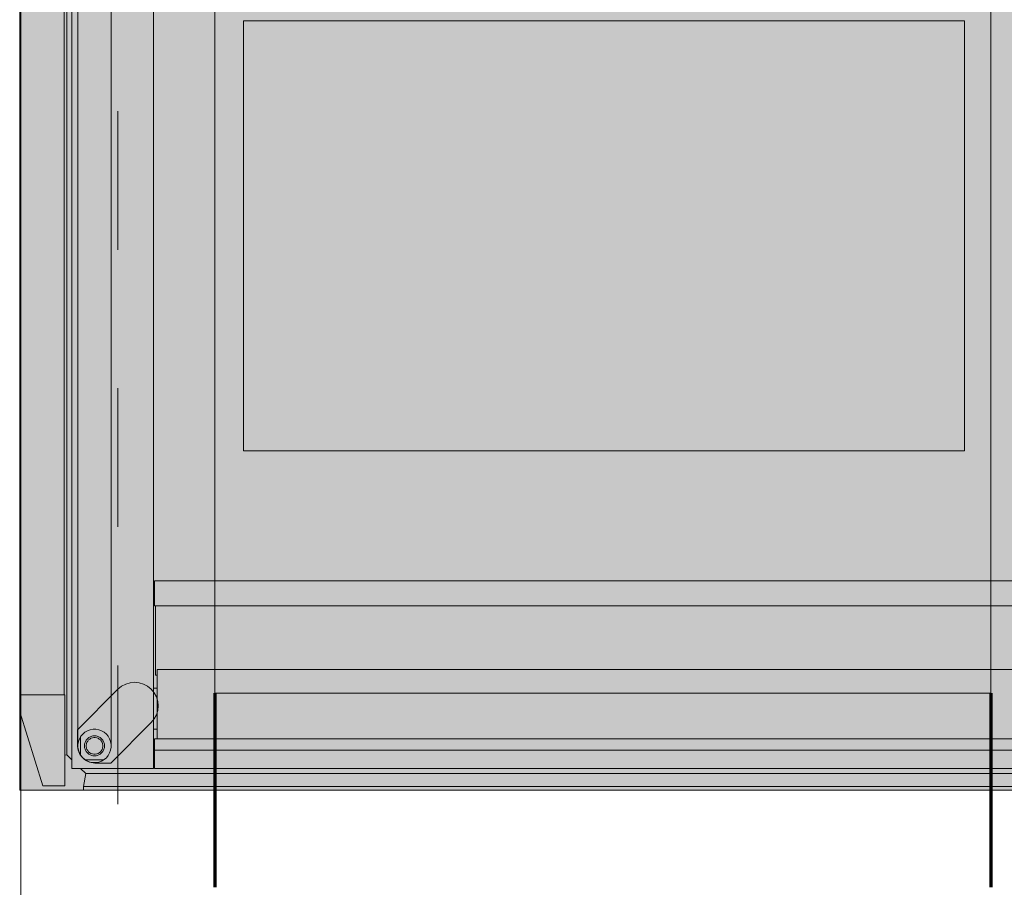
# Model space of a CAD drawing. Header units: metres. Extents: x -3.6 to 85.2, y -11 to 16.8.
# Tile 319 of 508: x 35.499 to 36.21, y 4.13 to 4.756. Entities that reach past the tile are written whole.
import ezdxf

# ---------------------------------------------------------------- set-up
doc = ezdxf.new("R2010")
doc.units = ezdxf.units.M
doc.header["$MEASUREMENT"] = 0
doc.linetypes.add('Achse', pattern=[0.2, 0.1, -0.05, 0, -0.05])
for name, color, linetype in [('653 - Abdeckung.TB Verkofferung', 7, 'Continuous'), ('Neubau_612 - Struktur.Stahlbau', 7, 'Continuous'), ('Neubau_701 - Einrichtung.Möbel', 7, 'Continuous')]:
    doc.layers.add(name, color=color, linetype=linetype)

msp = doc.modelspace()

# ---------------------------------------------------------------- hatches: boundary and pattern name
at = {"layer": '653 - Abdeckung.TB Verkofferung', "linetype": 'Continuous', "lineweight": 0, "true_color": 0x1c1c1c}
msp.add_hatch(color=250, dxfattribs=at).paths.add_polyline_path([(35.49908, 4.99998), (36.32503, 4.99998), (36.32503, 4.19998), (35.49908, 4.19998)])
at = {"layer": '653 - Abdeckung.TB Verkofferung', "linetype": 'Continuous', "lineweight": 13, "true_color": 0x737373}
msp.add_hatch(color=8, dxfattribs=at).paths.add_polyline_path([(35.59404, 4.24887), (35.56478, 4.21961), (35.55472, 4.21961, -0.442652), (35.54074, 4.23293), (35.54074, 4.24366), (35.57, 4.27292, -1)])
at = {"layer": 'Neubau_701 - Einrichtung.Möbel', "linetype": 'Continuous', "lineweight": 0, "true_color": 0x3a3a3a}
h = msp.add_hatch(color=250, dxfattribs=at)
h.paths.add_polyline_path([(35.59561, 4.98421), (35.53682, 4.98421), (35.53682, 4.21575), (35.59561, 4.21575)])
h.paths.add_polyline_path([(35.55203, 4.97996), (35.55413, 4.97996), (35.5562, 4.97959), (35.55818, 4.97887), (35.56, 4.97782), (35.56161, 4.97647), (35.56296, 4.97486), (35.56401, 4.97304), (35.56473, 4.97106), (35.56509, 4.96899), (35.56509, 4.23097), (35.56473, 4.2289), (35.56401, 4.22693), (35.56296, 4.2251), (35.56161, 4.22349), (35.56, 4.22214), (35.55818, 4.22109), (35.5562, 4.22037), (35.55413, 4.22001), (35.55203, 4.22001), (35.54996, 4.22037), (35.54799, 4.22109), (35.54617, 4.22214), (35.54456, 4.22349), (35.54321, 4.2251), (35.54216, 4.22693), (35.54144, 4.2289), (35.54108, 4.23097), (35.54108, 4.96899), (35.54144, 4.97106), (35.54216, 4.97304), (35.54321, 4.97486), (35.54456, 4.97647), (35.54617, 4.97782), (35.54799, 4.97887), (35.54996, 4.97959)], flags=0)
for points in [[(35.53305, 4.97432), (35.5316, 4.97457), (35.5316, 4.93155), (35.5311, 4.93155), (35.5311, 4.26872), (35.5316, 4.26872), (35.5316, 4.22539), (35.53305, 4.22565)], [(35.53682, 4.22187), (35.53682, 4.97809), (35.53305, 4.97432), (35.53305, 4.22565)], [(35.54144, 4.96482), (35.54108, 4.96689), (35.54108, 4.23307), (35.54144, 4.23514), (35.54216, 4.23712), (35.54321, 4.23894), (35.54456, 4.24055), (35.54617, 4.2419), (35.54799, 4.24295), (35.54996, 4.24367), (35.55203, 4.24404), (35.55413, 4.24404), (35.5562, 4.24367), (35.55818, 4.24295), (35.56, 4.2419), (35.56161, 4.24055), (35.56296, 4.23894), (35.56401, 4.23712), (35.56473, 4.23514), (35.56509, 4.23307), (35.56509, 4.96689), (35.56473, 4.96482), (35.56401, 4.96285), (35.56296, 4.96102), (35.56161, 4.95941), (35.56, 4.95806), (35.55818, 4.95701), (35.5562, 4.95629), (35.55413, 4.95593), (35.55203, 4.95593), (35.54996, 4.95629), (35.54799, 4.95701), (35.54617, 4.95806), (35.54456, 4.95941), (35.54321, 4.96102), (35.54216, 4.96285)], [(35.49958, 4.93155), (35.49958, 4.26872), (35.5311, 4.26872), (35.5311, 4.93155)], [(36.18098, 4.75518), (35.66065, 4.75518), (35.66065, 4.44479), (36.18098, 4.44479)], [(36.24527, 4.35117), (35.59636, 4.35117), (35.59636, 4.33315), (36.24527, 4.33315)], [(35.59716, 4.33315), (35.59716, 4.28309), (35.59838, 4.28309), (35.59838, 4.28709), (36.24325, 4.28709), (36.24325, 4.28309), (36.24447, 4.28309), (36.24447, 4.33315)], [(35.59838, 4.28709), (35.59838, 4.23703), (36.24325, 4.23703), (36.24325, 4.28709)], [(35.59838, 4.27357), (35.59561, 4.27357), (35.59561, 4.27353), (35.59838, 4.27341)], [(35.59838, 4.27341), (35.59561, 4.27353), (35.59561, 4.24404), (35.59838, 4.24404)], [(35.49908, 4.26872), (35.49908, 4.25671), (35.49909, 4.25669), (35.51579, 4.20314), (35.5316, 4.20314), (35.5316, 4.26872)], [(35.59838, 4.24404), (35.59561, 4.24404), (35.59561, 4.22902), (35.59636, 4.22902), (35.59636, 4.23703), (35.59838, 4.23703)], [(35.54308, 4.23871), (35.54216, 4.23712), (35.54144, 4.23514), (35.54108, 4.23307), (35.54108, 4.23097), (35.54144, 4.2289), (35.54216, 4.22693), (35.54308, 4.22533)], [(35.55256, 4.23803), (35.55152, 4.23785), (35.55054, 4.23749), (35.54963, 4.23696), (35.54882, 4.23629), (35.54815, 4.23548), (35.54762, 4.23457), (35.54726, 4.23358), (35.54708, 4.23255), (35.54708, 4.2315), (35.54726, 4.23046), (35.54762, 4.22947), (35.54815, 4.22856), (35.54882, 4.22776), (35.54963, 4.22708), (35.55054, 4.22656), (35.55152, 4.2262), (35.55256, 4.22601), (35.55361, 4.22601), (35.55464, 4.2262), (35.55563, 4.22656), (35.55654, 4.22708), (35.55734, 4.22776), (35.55802, 4.22856), (35.55854, 4.22947), (35.5589, 4.23046), (35.55909, 4.2315), (35.55909, 4.23255), (35.5589, 4.23358), (35.55854, 4.23457), (35.55802, 4.23548), (35.55734, 4.23629), (35.55654, 4.23696), (35.55563, 4.23749), (35.55464, 4.23785), (35.55361, 4.23803)], [(36.24527, 4.23703), (35.59636, 4.23703), (35.59636, 4.22902), (36.24527, 4.22902)], [(35.59636, 4.22902), (35.59561, 4.22902), (35.59561, 4.22401), (35.59636, 4.22401)], [(36.24527, 4.22902), (35.59636, 4.22902), (35.59636, 4.21575), (36.24527, 4.21575)], [(36.24602, 4.21575), (36.24602, 4.22401), (36.24527, 4.22401), (36.24527, 4.21575), (35.59636, 4.21575), (35.59636, 4.22401), (35.59561, 4.22401), (35.59561, 4.21575), (35.54294, 4.21575), (35.54671, 4.21198), (36.29492, 4.21198), (36.29869, 4.21575)], [(35.55818, 4.22109), (35.55977, 4.22201), (35.5464, 4.22201), (35.54799, 4.22109), (35.54996, 4.22037), (35.55203, 4.22001), (35.55413, 4.22001), (35.5562, 4.22037)], [(36.29492, 4.21198), (35.54671, 4.21198), (35.54508, 4.2027), (36.29655, 4.2027)], [(36.29655, 4.2027), (35.54508, 4.2027), (35.54508, 4.19998), (36.29655, 4.19998)]]:
    msp.add_hatch(color=250, dxfattribs=at).paths.add_polyline_path(points)
h = msp.add_hatch(color=250, dxfattribs=at)
h.paths.add_polyline_path([(36.24527, 4.85881), (36.24527, 4.84879), (35.59636, 4.84879), (35.59636, 4.85881), (35.59561, 4.85881), (35.59561, 4.34116), (35.59636, 4.34116), (35.59636, 4.35117), (36.24527, 4.35117), (36.24527, 4.34116), (36.24602, 4.34116), (36.24602, 4.85881)])
h.paths.add_polyline_path([(36.18098, 4.75518), (36.18098, 4.44479), (35.66065, 4.44479), (35.66065, 4.75518)], flags=0)
h = msp.add_hatch(color=250, dxfattribs=at)
h.paths.add_polyline_path([(35.55203, 4.24404), (35.54996, 4.24367), (35.54799, 4.24295), (35.54617, 4.2419), (35.54456, 4.24055), (35.54321, 4.23894), (35.54308, 4.23871), (35.54308, 4.22533), (35.54321, 4.2251), (35.54456, 4.22349), (35.54617, 4.22214), (35.5464, 4.22201), (35.55977, 4.22201), (35.56, 4.22214), (35.56161, 4.22349), (35.56296, 4.2251), (35.56401, 4.22693), (35.56473, 4.2289), (35.56509, 4.23097), (35.56509, 4.23307), (35.56473, 4.23514), (35.56401, 4.23712), (35.56296, 4.23894), (35.56161, 4.24055), (35.56, 4.2419), (35.55818, 4.24295), (35.5562, 4.24367), (35.55413, 4.24404)])
h.paths.add_polyline_path([(35.55308, 4.23928), (35.55434, 4.23917), (35.55556, 4.23884), (35.55671, 4.23831), (35.55775, 4.23758), (35.55864, 4.23669), (35.55937, 4.23565), (35.5599, 4.23451), (35.56023, 4.23328), (35.56034, 4.23202), (35.56023, 4.23076), (35.5599, 4.22954), (35.55937, 4.22839), (35.55864, 4.22736), (35.55775, 4.22646), (35.55671, 4.22574), (35.55556, 4.2252), (35.55434, 4.22487), (35.55308, 4.22476), (35.55182, 4.22487), (35.5506, 4.2252), (35.54946, 4.22574), (35.54842, 4.22646), (35.54753, 4.22736), (35.5468, 4.22839), (35.54627, 4.22954), (35.54594, 4.23076), (35.54583, 4.23202), (35.54594, 4.23328), (35.54627, 4.23451), (35.5468, 4.23565), (35.54753, 4.23669), (35.54842, 4.23758), (35.54946, 4.23831), (35.5506, 4.23884), (35.55182, 4.23917)], flags=0)
h = msp.add_hatch(color=250, dxfattribs=at)
h.paths.add_polyline_path([(35.55182, 4.22487), (35.55245, 4.22482), (35.55308, 4.22476), (35.55371, 4.22482), (35.55434, 4.22487), (35.55495, 4.22504), (35.55556, 4.2252), (35.55614, 4.22547), (35.55671, 4.22574), (35.55723, 4.2261), (35.55775, 4.22646), (35.55819, 4.22691), (35.55864, 4.22736), (35.559, 4.22787), (35.55937, 4.22839), (35.55963, 4.22897), (35.5599, 4.22954), (35.56006, 4.23015), (35.56023, 4.23076), (35.56028, 4.23139), (35.56034, 4.23202), (35.56028, 4.23265), (35.56023, 4.23328), (35.56006, 4.23389), (35.5599, 4.23451), (35.55963, 4.23508), (35.55937, 4.23565), (35.559, 4.23617), (35.55864, 4.23669), (35.55819, 4.23714), (35.55775, 4.23758), (35.55723, 4.23795), (35.55671, 4.23831), (35.55614, 4.23858), (35.55556, 4.23884), (35.55495, 4.23901), (35.55434, 4.23917), (35.55371, 4.23923), (35.55308, 4.23928), (35.55245, 4.23923), (35.55182, 4.23917), (35.55121, 4.23901), (35.5506, 4.23884), (35.55003, 4.23858), (35.54946, 4.23831), (35.54894, 4.23795), (35.54842, 4.23758), (35.54797, 4.23714), (35.54753, 4.23669), (35.54716, 4.23617), (35.5468, 4.23565), (35.54653, 4.23508), (35.54627, 4.23451), (35.5461, 4.23389), (35.54594, 4.23328), (35.54588, 4.23265), (35.54583, 4.23202), (35.54588, 4.23139), (35.54594, 4.23076), (35.5461, 4.23015), (35.54627, 4.22954), (35.54653, 4.22897), (35.5468, 4.22839), (35.54716, 4.22787), (35.54753, 4.22736), (35.54797, 4.22691), (35.54842, 4.22646), (35.54894, 4.2261), (35.54946, 4.22574), (35.55003, 4.22547), (35.5506, 4.2252), (35.55121, 4.22504)])
h.paths.add_polyline_path([(35.55152, 4.2262), (35.55054, 4.22656), (35.54963, 4.22708), (35.54882, 4.22776), (35.54815, 4.22856), (35.54762, 4.22947), (35.54726, 4.23046), (35.54708, 4.2315), (35.54708, 4.23255), (35.54726, 4.23358), (35.54762, 4.23457), (35.54815, 4.23548), (35.54882, 4.23629), (35.54963, 4.23696), (35.55054, 4.23749), (35.55152, 4.23785), (35.55256, 4.23803), (35.55308, 4.23803), (35.55361, 4.23803), (35.55464, 4.23785), (35.55563, 4.23749), (35.55654, 4.23696), (35.55734, 4.23629), (35.55802, 4.23548), (35.55854, 4.23457), (35.5589, 4.23358), (35.55909, 4.23255), (35.55909, 4.2315), (35.5589, 4.23046), (35.55854, 4.22947), (35.55802, 4.22856), (35.55734, 4.22776), (35.55654, 4.22708), (35.55563, 4.22656), (35.55464, 4.2262), (35.55361, 4.22601), (35.55256, 4.22601)], flags=0)

# ---------------------------------------------------------------- linework, layer by layer
at = {"layer": '653 - Abdeckung.TB Verkofferung', "color": 1, "linetype": 'Continuous', "lineweight": 18, "flags": 128}
msp.add_lwpolyline([(35.49908, 4.99998), (36.32503, 4.99998), (36.32503, 4.19998), (35.49908, 4.19998)], close=True, dxfattribs=at)
msp.add_lwpolyline([(35.59404, 4.24887), (35.56478, 4.21961), (35.55472, 4.21961, -0.442652), (35.54074, 4.23293), (35.54074, 4.24366), (35.57, 4.27292, -1)], format="xyb", close=True, dxfattribs=at)
at = {"layer": 'Neubau_612 - Struktur.Stahlbau', "color": 1, "linetype": 'Continuous', "lineweight": 13}
for p, q in [((35.49999, 0.38998), (35.49999, 5.40998)), ((35.63999, 4.26998), (35.63999, 4.92998)), ((36.19999, 4.26998), (36.19999, 4.92998)), ((35.63999, 4.26998), (36.19999, 4.26998))]:
    msp.add_line(p, q, dxfattribs=at)
at = {"layer": 'Neubau_612 - Struktur.Stahlbau', "color": 1, "linetype": 'Achse', "lineweight": 9}
for p, q in [((35.56999, 0.38998), (35.56999, 5.40998)), ((35.56999, 4.19998), (36.26999, 4.19998))]:
    msp.add_line(p, q, dxfattribs=at)
at = {"layer": 'Neubau_612 - Struktur.Stahlbau', "color": 1, "linetype": 'Continuous', "lineweight": 70}
for p, q in [((35.63999, 4.26998), (35.63999, 4.12998)), ((36.19999, 4.26998), (36.19999, 4.12998))]:
    msp.add_line(p, q, dxfattribs=at)
at = {"layer": 'Neubau_701 - Einrichtung.Möbel', "color": 7, "linetype": 'Continuous', "lineweight": 13, "true_color": 0xebebeb}
for p, q in [((35.53682, 4.98421), (35.53682, 4.21575)), ((35.53305, 4.22565), (35.53305, 4.97432)), ((35.54108, 4.23307), (35.54108, 4.96689)), ((35.56509, 4.96689), (35.56509, 4.23307)), ((35.49958, 4.26872), (35.49958, 4.93155)), ((35.5311, 4.93155), (35.5311, 4.26872)), ((35.59561, 4.34116), (35.59561, 4.85881)), ((36.18098, 4.75518), (35.66065, 4.75518)), ((35.66065, 4.75518), (35.66065, 4.44479)), ((36.18098, 4.44479), (36.18098, 4.75518)), ((35.66065, 4.44479), (36.18098, 4.44479)), ((35.59636, 4.35117), (35.59636, 4.33315)), ((36.24527, 4.35117), (35.59636, 4.35117)), ((35.59561, 4.21575), (35.59561, 4.34116)), ((35.59561, 4.34116), (35.59636, 4.34116)), ((36.24527, 4.33315), (35.59636, 4.33315)), ((35.59716, 4.28309), (35.59716, 4.33315)), ((35.59838, 4.23703), (35.59838, 4.28709)), ((36.24325, 4.28709), (35.59838, 4.28709)), ((35.59716, 4.28309), (35.59838, 4.28309)), ((35.59838, 4.27357), (35.59561, 4.27357)), ((35.49908, 4.26872), (35.5316, 4.26872)), ((35.49908, 4.26872), (35.49908, 4.25671)), ((35.5316, 4.26872), (35.5316, 4.20314)), ((35.49908, 4.25671), (35.49909, 4.25669)), ((35.49909, 4.25669), (35.51579, 4.20314)), ((35.54617, 4.2419), (35.54799, 4.24295)), ((35.54799, 4.24295), (35.54996, 4.24367)), ((35.54996, 4.24367), (35.55203, 4.24404)), ((35.55203, 4.24404), (35.55413, 4.24404)), ((35.55413, 4.24404), (35.5562, 4.24367)), ((35.5562, 4.24367), (35.55818, 4.24295)), ((35.55818, 4.24295), (35.56, 4.2419)), ((35.59838, 4.24404), (35.59561, 4.24404)), ((35.54108, 4.23307), (35.54144, 4.23514)), ((35.54144, 4.23514), (35.54216, 4.23712)), ((35.54216, 4.23712), (35.54321, 4.23894)), ((35.54308, 4.23871), (35.54308, 4.22533)), ((35.54321, 4.23894), (35.54456, 4.24055)), ((35.54456, 4.24055), (35.54617, 4.2419)), ((35.54653, 4.23508), (35.54627, 4.23451)), ((35.5468, 4.23565), (35.54653, 4.23508)), ((35.54716, 4.23617), (35.5468, 4.23565)), ((35.54753, 4.23669), (35.54716, 4.23617)), ((35.54797, 4.23714), (35.54753, 4.23669)), ((35.54815, 4.23548), (35.54762, 4.23457)), ((35.54842, 4.23758), (35.54797, 4.23714)), ((35.54882, 4.23629), (35.54815, 4.23548)), ((35.54894, 4.23795), (35.54842, 4.23758)), ((35.54963, 4.23696), (35.54882, 4.23629)), ((35.54946, 4.23831), (35.54894, 4.23795)), ((35.55003, 4.23858), (35.54946, 4.23831)), ((35.55054, 4.23749), (35.54963, 4.23696)), ((35.5506, 4.23884), (35.55003, 4.23858)), ((35.55152, 4.23785), (35.55054, 4.23749)), ((35.55121, 4.23901), (35.5506, 4.23884)), ((35.55182, 4.23917), (35.55121, 4.23901)), ((35.55256, 4.23803), (35.55152, 4.23785)), ((35.55245, 4.23923), (35.55182, 4.23917)), ((35.55308, 4.23928), (35.55245, 4.23923)), ((35.55308, 4.23803), (35.55256, 4.23803)), ((35.55371, 4.23923), (35.55308, 4.23928)), ((35.55361, 4.23803), (35.55308, 4.23803)), ((35.55464, 4.23785), (35.55361, 4.23803)), ((35.55434, 4.23917), (35.55371, 4.23923)), ((35.55495, 4.23901), (35.55434, 4.23917)), ((35.55563, 4.23749), (35.55464, 4.23785)), ((35.55556, 4.23884), (35.55495, 4.23901)), ((35.55614, 4.23858), (35.55556, 4.23884)), ((35.55654, 4.23696), (35.55563, 4.23749)), ((35.55671, 4.23831), (35.55614, 4.23858)), ((35.55734, 4.23629), (35.55654, 4.23696)), ((35.55723, 4.23795), (35.55671, 4.23831)), ((35.55775, 4.23758), (35.55723, 4.23795)), ((35.55802, 4.23548), (35.55734, 4.23629)), ((35.55819, 4.23714), (35.55775, 4.23758)), ((35.55854, 4.23457), (35.55802, 4.23548)), ((35.55864, 4.23669), (35.55819, 4.23714)), ((35.559, 4.23617), (35.55864, 4.23669)), ((35.55937, 4.23565), (35.559, 4.23617)), ((35.55963, 4.23508), (35.55937, 4.23565)), ((35.5599, 4.23451), (35.55963, 4.23508)), ((35.56, 4.2419), (35.56161, 4.24055)), ((35.56161, 4.24055), (35.56296, 4.23894)), ((35.56296, 4.23894), (35.56401, 4.23712)), ((35.56401, 4.23712), (35.56473, 4.23514)), ((35.56473, 4.23514), (35.56509, 4.23307)), ((35.59636, 4.23703), (36.24527, 4.23703)), ((35.59636, 4.22902), (35.59636, 4.23703)), ((35.54108, 4.23097), (35.54108, 4.23307)), ((35.54144, 4.2289), (35.54108, 4.23097)), ((35.54216, 4.22693), (35.54144, 4.2289)), ((35.54588, 4.23265), (35.54583, 4.23202)), ((35.54583, 4.23202), (35.54588, 4.23139)), ((35.54594, 4.23328), (35.54588, 4.23265)), ((35.54588, 4.23139), (35.54594, 4.23076)), ((35.5461, 4.23389), (35.54594, 4.23328)), ((35.54594, 4.23076), (35.5461, 4.23015)), ((35.54627, 4.23451), (35.5461, 4.23389)), ((35.5461, 4.23015), (35.54627, 4.22954)), ((35.54627, 4.22954), (35.54653, 4.22897)), ((35.54653, 4.22897), (35.5468, 4.22839)), ((35.5468, 4.22839), (35.54716, 4.22787)), ((35.54726, 4.23358), (35.54708, 4.23255)), ((35.54708, 4.23255), (35.54708, 4.2315)), ((35.54708, 4.2315), (35.54726, 4.23046)), ((35.54716, 4.22787), (35.54753, 4.22736)), ((35.54762, 4.23457), (35.54726, 4.23358)), ((35.54726, 4.23046), (35.54762, 4.22947)), ((35.54762, 4.22947), (35.54815, 4.22856)), ((35.54815, 4.22856), (35.54882, 4.22776)), ((35.55734, 4.22776), (35.55802, 4.22856)), ((35.55802, 4.22856), (35.55854, 4.22947)), ((35.5589, 4.23358), (35.55854, 4.23457)), ((35.55854, 4.22947), (35.5589, 4.23046)), ((35.55864, 4.22736), (35.559, 4.22787)), ((35.55909, 4.23255), (35.5589, 4.23358)), ((35.5589, 4.23046), (35.55909, 4.2315)), ((35.559, 4.22787), (35.55937, 4.22839)), ((35.55909, 4.2315), (35.55909, 4.23255)), ((35.55937, 4.22839), (35.55963, 4.22897)), ((35.55963, 4.22897), (35.5599, 4.22954)), ((35.56006, 4.23389), (35.5599, 4.23451)), ((35.5599, 4.22954), (35.56006, 4.23015)), ((35.56023, 4.23328), (35.56006, 4.23389)), ((35.56006, 4.23015), (35.56023, 4.23076)), ((35.56028, 4.23265), (35.56023, 4.23328)), ((35.56023, 4.23076), (35.56028, 4.23139)), ((35.56034, 4.23202), (35.56028, 4.23265)), ((35.56028, 4.23139), (35.56034, 4.23202)), ((35.56473, 4.2289), (35.56401, 4.22693)), ((35.56509, 4.23097), (35.56473, 4.2289)), ((35.56509, 4.23307), (35.56509, 4.23097)), ((35.59561, 4.22902), (35.59636, 4.22902)), ((35.59636, 4.21575), (35.59636, 4.22902)), ((35.59636, 4.22902), (36.24527, 4.22902)), ((35.5316, 4.22539), (35.53305, 4.22565)), ((35.53305, 4.22565), (35.53682, 4.22187)), ((35.54321, 4.2251), (35.54216, 4.22693)), ((35.54456, 4.22349), (35.54321, 4.2251)), ((35.54617, 4.22214), (35.54456, 4.22349)), ((35.54799, 4.22109), (35.54617, 4.22214)), ((35.5464, 4.22201), (35.55977, 4.22201)), ((35.54753, 4.22736), (35.54797, 4.22691)), ((35.54797, 4.22691), (35.54842, 4.22646)), ((35.54996, 4.22037), (35.54799, 4.22109)), ((35.54842, 4.22646), (35.54894, 4.2261)), ((35.54882, 4.22776), (35.54963, 4.22708)), ((35.54894, 4.2261), (35.54946, 4.22574)), ((35.54946, 4.22574), (35.55003, 4.22547)), ((35.54963, 4.22708), (35.55054, 4.22656)), ((35.55003, 4.22547), (35.5506, 4.2252)), ((35.55054, 4.22656), (35.55152, 4.2262)), ((35.5506, 4.2252), (35.55121, 4.22504)), ((35.55121, 4.22504), (35.55182, 4.22487)), ((35.55152, 4.2262), (35.55256, 4.22601)), ((35.55182, 4.22487), (35.55245, 4.22482)), ((35.55245, 4.22482), (35.55308, 4.22476)), ((35.55256, 4.22601), (35.55361, 4.22601)), ((35.55308, 4.22476), (35.55371, 4.22482)), ((35.55361, 4.22601), (35.55464, 4.2262)), ((35.55371, 4.22482), (35.55434, 4.22487)), ((35.55434, 4.22487), (35.55495, 4.22504)), ((35.55464, 4.2262), (35.55563, 4.22656)), ((35.55495, 4.22504), (35.55556, 4.2252)), ((35.55556, 4.2252), (35.55614, 4.22547)), ((35.55563, 4.22656), (35.55654, 4.22708)), ((35.55614, 4.22547), (35.55671, 4.22574)), ((35.55818, 4.22109), (35.5562, 4.22037)), ((35.55654, 4.22708), (35.55734, 4.22776)), ((35.55671, 4.22574), (35.55723, 4.2261)), ((35.55723, 4.2261), (35.55775, 4.22646)), ((35.55775, 4.22646), (35.55819, 4.22691)), ((35.56, 4.22214), (35.55818, 4.22109)), ((35.55819, 4.22691), (35.55864, 4.22736)), ((35.56161, 4.22349), (35.56, 4.22214)), ((35.56296, 4.2251), (35.56161, 4.22349)), ((35.56401, 4.22693), (35.56296, 4.2251)), ((35.59561, 4.22401), (35.59636, 4.22401)), ((35.53682, 4.21575), (35.59561, 4.21575)), ((35.54671, 4.21198), (35.54294, 4.21575)), ((35.55203, 4.22001), (35.54996, 4.22037)), ((35.55413, 4.22001), (35.55203, 4.22001)), ((35.5562, 4.22037), (35.55413, 4.22001)), ((36.24527, 4.21575), (35.59636, 4.21575)), ((35.54671, 4.21198), (35.54508, 4.2027)), ((35.54671, 4.21198), (36.29492, 4.21198)), ((35.51579, 4.20314), (35.5316, 4.20314)), ((35.54508, 4.2027), (36.29655, 4.2027)), ((35.54508, 4.2027), (35.54508, 4.19998)), ((36.29655, 4.19998), (35.54508, 4.19998))]:
    msp.add_line(p, q, dxfattribs=at)

doc.saveas('drawing.dxf')
